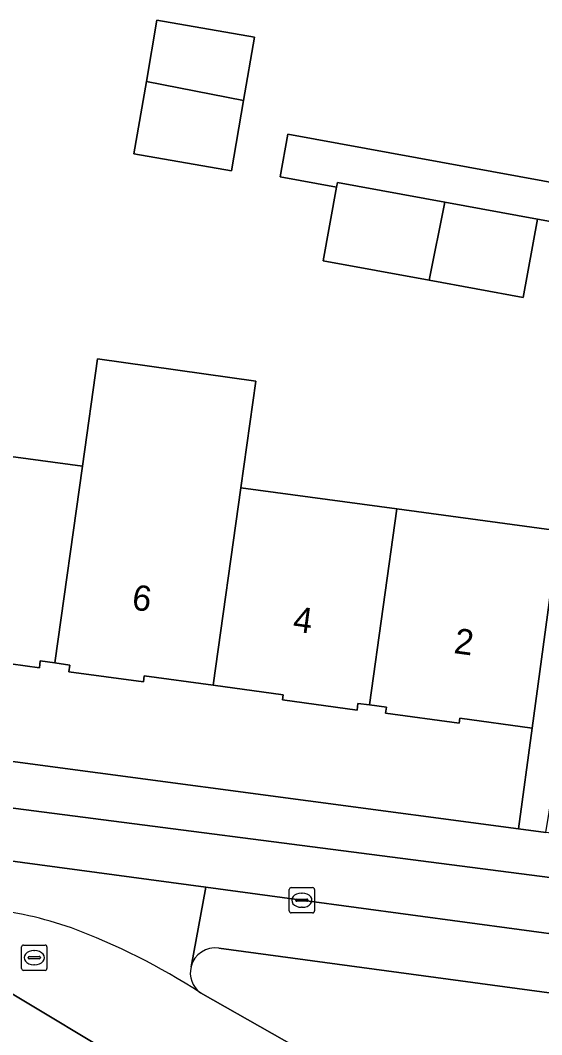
# Model space of a CAD drawing. Extents: x 161402 to 161933, y 381647 to 382315.
# Drawn here: x 161790.64 to 161811.25, y 381673.61 to 381713.67 of the extents above; entities that cross this region are included whole.
import ezdxf

# ---------------------------------------------------------------- set-up
doc = ezdxf.new("R2010")
doc.units = 0
for name, color, linetype in [('IMGEO_Berm_groen', 7, 'Continuous'), ('IMGEO_Erf', 7, 'Continuous'), ('IMGEO_Fietspad_gesloten', 7, 'Continuous'), ('IMGEO_Groenvoorziening', 7, 'Continuous'), ('IMGEO_Kolk', 7, 'Continuous'), ('IMGEO_Pand', 7, 'Continuous'), ('IMGEO_Pand_nummerreeks', 7, 'Continuous'), ('IMGEO_Rijbaan_lokaal_gesloten', 7, 'Continuous'), ('IMGEO_Rijbaan_lokaal_open', 7, 'Continuous'), ('IMGEO_Rioolput', 7, 'Continuous'), ('IMGEO_Verkeerseiland_groen', 7, 'Continuous'), ('IMGEO_Voetpad_open', 7, 'Continuous')]:
    doc.layers.add(name, color=color, linetype=linetype)

msp = doc.modelspace()

# ---------------------------------------------------------------- linework, layer by layer
at = {"layer": 'IMGEO_Berm_groen'}
msp.add_lwpolyline([(161800.409, 381669.174), (161789.78, 381675.544), (161789.016, 381676.015), (161788.825, 381676.108), (161788.602, 381675.587)], dxfattribs=at)
at = {"layer": 'IMGEO_Erf'}
msp.add_lwpolyline([(161799.901, 381713.004), (161799.468, 381710.507), (161798.988, 381707.734), (161795.13, 381708.402), (161795.624, 381711.251), (161796.043, 381713.673)], close=True, dxfattribs=at)
for points in [[(161814.221, 381705.25), (161811.08, 381705.825), (161810.513, 381702.732), (161806.799, 381703.413), (161802.611, 381704.18), (161803.143, 381707.088), (161800.916, 381707.496), (161801.214, 381709.179), (161816.398, 381706.393)], [(161786.935, 381696.897), (161793.095, 381696.061), (161793.69, 381700.304), (161799.95, 381699.426), (161799.359, 381695.212), (161805.528, 381694.375), (161811.92, 381693.508)], [(161784.271, 381690.852), (161782.028, 381691.189), (161781.286, 381685.605), (161785.387, 381685.06), (161810.335, 381681.743), (161810.864, 381685.721)], [(161810.864, 381685.721), (161808.013, 381686.108), (161807.987, 381685.916), (161805.076, 381686.311), (161805.108, 381686.546), (161804.442, 381686.636), (161803.987, 381686.698), (161803.951, 381686.434), (161801.004, 381686.834), (161801.031, 381687.037), (161798.265, 381687.412), (161795.543, 381687.782), (161795.51, 381687.543), (161792.563, 381687.942), (161792.6, 381688.213), (161792.005, 381688.294), (161791.432, 381688.372), (161791.396, 381688.106), (161788.552, 381688.492), (161788.44, 381688.767), (161786.652, 381688.992), (161785.408, 381689.17), (161785.5, 381689.813)]]:
    msp.add_lwpolyline(points, dxfattribs=at)
at = {"layer": 'IMGEO_Fietspad_gesloten'}
for points in [[(161816.794, 381676.903), (161801.769, 381678.925), (161797.978, 381679.434), (161797.391, 381676.3)], [(161798.491, 381677.029), (161812.233, 381675.169), (161821.38, 381673.928), (161825.839, 381673.284), (161824.804, 381664.697)]]:
    msp.add_lwpolyline(points, dxfattribs=at)
msp.add_arc((161798.345, 381676.055), 0.985, 81.4794, 165.5876, dxfattribs=at)
at = {"layer": 'IMGEO_Groenvoorziening'}
msp.add_lwpolyline([(161780.28, 381681.817), (161783.474, 381681.383), (161797.978, 381679.434), (161801.769, 381678.925), (161816.794, 381676.903), (161817.073, 381679.111), (161780.562, 381683.829)], close=True, dxfattribs=at)
at = {"layer": 'IMGEO_Kolk'}
for p, q in [((161801.268, 381678.499), (161801.268, 381679.351)), ((161801.343, 381679.425), (161802.195, 381679.425)), ((161801.756, 381679.205), (161801.781, 381679.205)), ((161802.269, 381679.351), (161802.269, 381678.499)), ((161801.527, 381678.919), (161801.527, 381678.931)), ((161801.965, 381678.882), (161801.567, 381678.882)), ((161801.57, 381678.968), (161801.968, 381678.968)), ((161802.011, 381678.931), (161802.011, 381678.919)), ((161802.195, 381678.425), (161801.343, 381678.425)), ((161801.779, 381678.645), (161801.754, 381678.645))]:
    msp.add_line(p, q, dxfattribs=at)
for points in [[(161801.268, 381678.499), (161801.268, 381679.351)], [(161801.343, 381679.425), (161802.195, 381679.425)], [(161802.269, 381679.351), (161802.269, 381678.499)], [(161802.195, 381678.425), (161801.343, 381678.425)]]:
    msp.add_lwpolyline(points, dxfattribs=at)
for centre, radius, start, end in [((161801.345, 381679.349), 0.0765, 91.552, 178.448), ((161801.345, 381679.349), 0.0765, 91.552, 178.448), ((161802.193, 381679.349), 0.0765, 1.552, 88.448), ((161802.193, 381679.349), 0.0765, 1.552, 88.448), ((161801.567, 381678.928), 0.0403, 85.8775, 175.7526), ((161801.564, 381678.918), 0.0366, 178.938, 274.7102), ((161801.968, 381678.925), 0.043, 264.8664, 352.4533), ((161801.972, 381678.93), 0.0386, 1.7309, 96.639), ((161801.345, 381678.501), 0.0765, 181.552, 268.448), ((161801.345, 381678.501), 0.0765, 181.552, 268.448), ((161802.193, 381678.501), 0.0765, 271.552, 358.448), ((161802.193, 381678.501), 0.0765, 271.552, 358.448)]:
    msp.add_arc(centre, radius, start, end, dxfattribs=at)
for centre, major_axis, ratio, start_param, end_param in [((161801.755, 381678.925), (-0.387, 0.002), 0.722429, 4.712389, 7.853982), ((161801.78, 381678.925), (-0.39, 0.002), 0.717154, 1.570796, 4.712389)]:
    msp.add_ellipse(centre, major_axis=major_axis, ratio=ratio, start_param=start_param, end_param=end_param, dxfattribs=at)
at = {"layer": 'IMGEO_Pand'}
for points in [[(161795.624, 381711.251), (161799.468, 381710.507), (161799.901, 381713.004), (161796.043, 381713.673)], [(161799.468, 381710.507), (161795.624, 381711.251), (161795.13, 381708.402), (161798.988, 381707.734)], [(161807.418, 381706.495), (161803.177, 381707.272), (161803.143, 381707.088), (161802.611, 381704.18), (161806.799, 381703.413)], [(161807.418, 381706.495), (161806.799, 381703.413), (161810.513, 381702.732), (161811.08, 381705.825)], [(161798.265, 381687.412), (161799.359, 381695.212), (161799.95, 381699.426), (161793.69, 381700.304), (161793.095, 381696.061), (161792.005, 381688.294), (161792.6, 381688.213), (161792.563, 381687.942), (161795.51, 381687.543), (161795.543, 381687.782)], [(161798.265, 381687.412), (161801.031, 381687.037), (161801.004, 381686.834), (161803.951, 381686.434), (161803.987, 381686.698), (161804.442, 381686.636), (161805.528, 381694.375), (161799.359, 381695.212)], [(161805.528, 381694.375), (161804.442, 381686.636), (161805.108, 381686.546), (161805.076, 381686.311), (161807.987, 381685.916), (161808.013, 381686.108), (161810.864, 381685.721), (161811.536, 381690.676), (161811.92, 381693.508)]]:
    msp.add_lwpolyline(points, close=True, dxfattribs=at)
msp.add_lwpolyline([(161785.5, 381689.813), (161785.408, 381689.17), (161786.652, 381688.992), (161788.44, 381688.767), (161788.552, 381688.492), (161791.396, 381688.106), (161791.432, 381688.372), (161792.005, 381688.294), (161793.095, 381696.061), (161786.935, 381696.897), (161787.203, 381698.874), (161783.242, 381699.406), (161782.773, 381696.134), (161782.028, 381691.189), (161784.271, 381690.852)], dxfattribs=at)
at = {"layer": 'IMGEO_Rijbaan_lokaal_gesloten'}
msp.add_lwpolyline([(161797.391, 381676.3), (161797.978, 381679.434), (161783.474, 381681.383)], dxfattribs=at)
for centre, radius, start, end in [((161787.891, 381664.361), 14.287, 70.4853, 84.5882), ((161783.897, 381654.039), 25.352, 56.8562, 69.7711), ((161798.344, 381676.056), 0.984, 165.6492, 233.4336)]:
    msp.add_arc(centre, radius, start, end, dxfattribs=at)
at = {"layer": 'IMGEO_Rijbaan_lokaal_open'}
for points in [[(161788.825, 381676.108), (161789.016, 381676.015), (161789.78, 381675.544), (161800.409, 381669.174)], [(161803.433, 381672.055), (161797.758, 381675.266)]]:
    msp.add_lwpolyline(points, dxfattribs=at)
for centre, radius, start, end in [((161787.891, 381664.361), 14.287, 70.4853, 84.5882), ((161783.897, 381654.039), 25.352, 56.8562, 69.7711)]:
    msp.add_arc(centre, radius, start, end, dxfattribs=at)
at = {"layer": 'IMGEO_Rioolput'}
for p, q in [((161790.769, 381677.155), (161791.621, 381677.155)), ((161790.694, 381676.229), (161790.694, 381677.081)), ((161791.182, 381676.935), (161791.207, 381676.935)), ((161791.695, 381677.081), (161791.695, 381676.229)), ((161790.953, 381676.649), (161790.953, 381676.661)), ((161791.391, 381676.612), (161790.993, 381676.612)), ((161790.996, 381676.698), (161791.394, 381676.698)), ((161791.205, 381676.375), (161791.18, 381676.375)), ((161791.437, 381676.661), (161791.437, 381676.649)), ((161791.621, 381676.155), (161790.769, 381676.155))]:
    msp.add_line(p, q, dxfattribs=at)
for points in [[(161790.769, 381677.155), (161791.621, 381677.155)], [(161790.694, 381676.229), (161790.694, 381677.081)], [(161791.695, 381677.081), (161791.695, 381676.229)], [(161791.621, 381676.155), (161790.769, 381676.155)]]:
    msp.add_lwpolyline(points, dxfattribs=at)
for centre, radius, start, end in [((161790.771, 381677.079), 0.0765, 91.552, 178.448), ((161790.771, 381677.079), 0.0765, 91.552, 178.448), ((161791.619, 381677.079), 0.0765, 1.552, 88.448), ((161791.619, 381677.079), 0.0765, 1.552, 88.448), ((161790.993, 381676.658), 0.0403, 85.8775, 175.7526), ((161790.99, 381676.648), 0.0366, 178.938, 274.7102), ((161791.394, 381676.655), 0.043, 264.8664, 352.4533), ((161791.398, 381676.66), 0.0386, 1.7309, 96.639), ((161790.771, 381676.231), 0.0765, 181.552, 268.448), ((161790.771, 381676.231), 0.0765, 181.552, 268.448), ((161791.619, 381676.231), 0.0765, 271.552, 358.448), ((161791.619, 381676.231), 0.0765, 271.552, 358.448)]:
    msp.add_arc(centre, radius, start, end, dxfattribs=at)
for centre, major_axis, ratio, start_param, end_param in [((161791.181, 381676.655), (-0.387, 0.002), 0.722429, 4.712389, 7.853982), ((161791.206, 381676.655), (-0.39, 0.002), 0.717154, 1.570796, 4.712389)]:
    msp.add_ellipse(centre, major_axis=major_axis, ratio=ratio, start_param=start_param, end_param=end_param, dxfattribs=at)
at = {"layer": 'IMGEO_Verkeerseiland_groen'}
for points in [[(161821.38, 381673.928), (161812.233, 381675.169), (161798.491, 381677.029)], [(161797.758, 381675.266), (161803.433, 381672.055), (161811.537, 381667.526)]]:
    msp.add_lwpolyline(points, dxfattribs=at)
for centre, radius, start, end in [((161798.345, 381676.055), 0.985, 81.4794, 165.5876), ((161798.344, 381676.056), 0.984, 165.6492, 233.4336)]:
    msp.add_arc(centre, radius, start, end, dxfattribs=at)
at = {"layer": 'IMGEO_Voetpad_open'}
msp.add_lwpolyline([(161800.916, 381707.496), (161803.143, 381707.088), (161803.177, 381707.272), (161807.418, 381706.495), (161811.08, 381705.825), (161814.221, 381705.25), (161811.92, 381693.508), (161811.536, 381690.676), (161810.864, 381685.721), (161810.335, 381681.743), (161811.416, 381681.599), (161812.504, 381688.254), (161812.847, 381688.187), (161813.804, 381693.095), (161814.319, 381695.735), (161816.398, 381706.393), (161801.214, 381709.179)], close=True, dxfattribs=at)
for points in [[(161785.387, 381685.06), (161781.286, 381685.605), (161780.312, 381685.735), (161780.075, 381685.73), (161774.933, 381686.404), (161774.573, 381684.604), (161774.303, 381682.604), (161775.305, 381682.472), (161780.28, 381681.817), (161780.562, 381683.829), (161817.073, 381679.111), (161816.794, 381676.903), (161817.079, 381676.869), (161828.401, 381675.346)], [(161836.324, 381679.597), (161837.329, 381681.964), (161835.307, 381682.579), (161830.604, 381683.472), (161830.531, 381683.085), (161824.917, 381684.151), (161824.343, 381679.854), (161816.889, 381680.871), (161811.416, 381681.599), (161810.335, 381681.743), (161785.387, 381685.06)]]:
    msp.add_lwpolyline(points, dxfattribs=at)

# ---------------------------------------------------------------- texts
at = {"layer": 'IMGEO_Pand_nummerreeks'}
for s, p in [('6', (161795.019, 381690.411)), ('4', (161801.383, 381689.549)), ('2', (161807.745, 381688.687))]:
    msp.add_text(s, height=1, rotation=352.2841, dxfattribs=at).set_placement(p)

doc.saveas('drawing.dxf')
